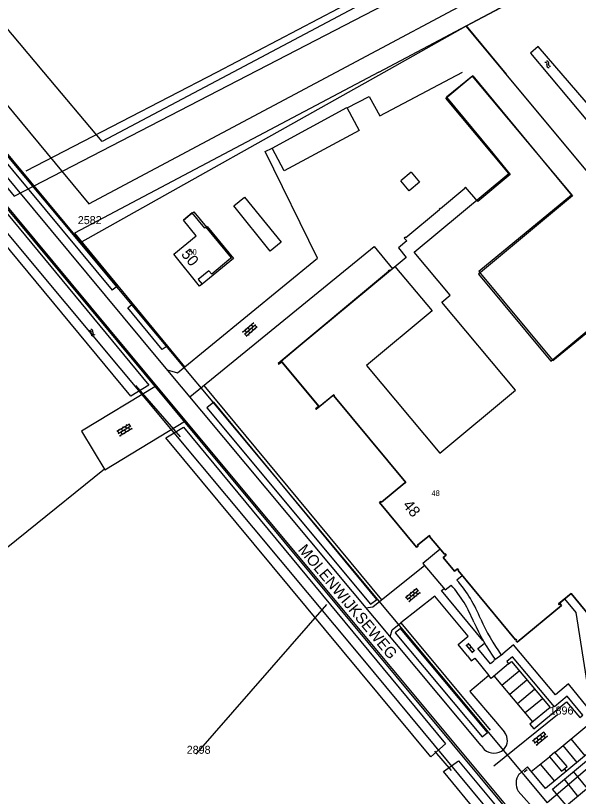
# Model space of a CAD drawing. Extents: x 148816 to 151297, y 399515 to 402500.
# Drawn here: x 149389.6 to 149516, y 401337.1 to 401512.7 of the extents above; entities that cross this region are included whole.
import ezdxf

# ---------------------------------------------------------------- set-up
doc = ezdxf.new("R2010")
doc.units = 0
for name, color, linetype in [('B01 Hoofdgebouw  [D] Norm', 7, 'Continuous'), ('B01 Hoofdgebouw  [T] Norm', 7, 'Continuous'), ('B01 hoofgebouw', 7, 'Continuous'), ('B02 Bijgebouw  [D] Norm', 7, 'Continuous'), ('G01 perceelsgrens', 7, 'Continuous'), ('G02 sectiegrens', 7, 'Continuous'), ('Q21 Lichtmast  Gem', 7, 'Continuous'), ('S02 Open verharding  Norm', 7, 'Continuous'), ('S05 Water  Norm', 7, 'Continuous'), ('T01 Muur  [D] Gem', 7, 'Continuous'), ('T04 Haag heg  [D] Gem', 7, 'Continuous'), ('T09 Insteek water  [D] Norm', 7, 'Continuous'), ('T09 Insteek water  [T] Norm', 7, 'Continuous'), ('V00 Kant verharding algemeen  [D] Norm', 7, 'Continuous'), ('V00 Kant verharding algemeen  [T] Norm', 7, 'Continuous'), ('V00 Kant verharding algemeen secundair  [D] Gem', 7, 'Continuous'), ('V00 Kant verharding algemeen secundair  [T] Norm', 7, 'Continuous'), ('V06 Kant onverhard  [D] Norm', 7, 'Continuous'), ('W10 Duiker  [T] Gem', 7, 'Continuous'), ('Z01 perceelnummer', 7, 'Continuous'), ('Z02 huisnummer', 7, 'Continuous'), ('Z02 Huisnummer  [Tekst] Norm', 7, 'Continuous'), ('Z06 straatnaam', 7, 'Continuous')]:
    doc.layers.add(name, color=color, linetype=linetype)

msp = doc.modelspace()

# ---------------------------------------------------------------- linework, layer by layer
at = {"layer": 'B01 Hoofdgebouw  [D] Norm'}
for p, q in [((149492.29, 401499.17), (149514.46, 401472.34)), ((149514.46, 401472.34), (149493.69, 401455.18)), ((149429.28, 401468.32), (149427.29, 401466.68)), ((149432.1, 401464.9), (149429.28, 401468.32)), ((149432.39, 401465.13), (149432.1, 401464.9)), ((149438.12, 401458.2), (149432.39, 401465.13)), ((149438.12, 401458.2), (149437.53, 401457.74)), ((149493.69, 401455.18), (149510.28, 401435.1)), ((149510.28, 401435.1), (149531.38, 401452.53))]:
    msp.add_line(p, q, dxfattribs=at)
at = {"layer": 'B01 Hoofdgebouw  [T] Norm'}
for p, q in [((149430.16, 401463.2), (149427.29, 401466.68)), ((149425.11, 401459.02), (149430.16, 401463.2)), ((149430.94, 401451.85), (149425.11, 401459.02)), ((149437.53, 401457.74), (149433.69, 401454.54)), ((149433.04, 401455.32), (149430.64, 401453.32)), ((149433.69, 401454.54), (149433.04, 401455.32)), ((149430.64, 401453.32), (149431.48, 401452.28)), ((149431.48, 401452.28), (149430.94, 401451.85)), ((149460.86, 401427.26), (149460.87, 401427.25)), ((149460.87, 401427.25), (149461.09, 401427.42)), ((149461.21, 401427.27), (149461.06, 401427.15)), ((149461.06, 401427.15), (149477.28, 401407.67)), ((149461.09, 401427.42), (149461.21, 401427.27)), ((149477.06, 401407.65), (149471.82, 401403.27)), ((149477.14, 401407.55), (149477.06, 401407.65)), ((149477.28, 401407.67), (149477.14, 401407.55)), ((149471.68, 401403.44), (149471.35, 401403.16)), ((149471.35, 401403.16), (149479.7, 401393.13)), ((149471.82, 401403.27), (149471.68, 401403.44)), ((149479.88, 401393.58), (149482.58, 401395.78)), ((149482.7, 401395.63), (149482.56, 401395.51)), ((149482.56, 401395.51), (149485.96, 401391.54)), ((149482.58, 401395.78), (149482.7, 401395.63)), ((149479.7, 401393.13), (149480.03, 401393.4)), ((149480.03, 401393.4), (149479.88, 401393.58)), ((149485.96, 401391.54), (149486.08, 401391.64)), ((149486.08, 401391.64), (149486.32, 401391.36)), ((149486.32, 401391.36), (149485.65, 401390.79)), ((149485.65, 401390.79), (149488.2, 401387.71)), ((149488.2, 401387.71), (149488.88, 401388.27)), ((149488.88, 401388.27), (149489.11, 401387.99)), ((149489.11, 401387.99), (149489, 401387.89)), ((149489, 401387.89), (149501.94, 401372.33)), ((149502.25, 401371.79), (149512.22, 401380.06)), ((149511.6, 401380.34), (149511.75, 401380.46)), ((149511.72, 401380.19), (149511.6, 401380.34)), ((149511.75, 401380.46), (149511.71, 401380.51)), ((149511.96, 401380.39), (149511.72, 401380.19)), ((149512.22, 401380.06), (149511.96, 401380.39)), ((149501.94, 401372.33), (149502.07, 401372.44)), ((149502.19, 401372.29), (149501.98, 401372.11)), ((149501.98, 401372.11), (149502.25, 401371.79)), ((149502.07, 401372.44), (149502.19, 401372.29))]:
    msp.add_line(p, q, dxfattribs=at)
for points in [[(149496.17, 401482.59), (149500.72, 401476.97), (149493.41, 401470.87), (149490.71, 401474.11), (149490.46, 401473.9), (149490.53, 401473.83), (149485.05, 401469.25), (149484.97, 401469.34), (149484.73, 401469.14), (149484.85, 401468.98), (149477.3, 401462.71), (149477.18, 401462.86), (149476.93, 401462.66), (149477.46, 401462.02), (149475.59, 401460.45), (149477.38, 401458.3), (149473.74, 401455.27), (149473.59, 401455.45), (149473.33, 401455.22), (149473.41, 401455.12), (149448.56, 401434.42), (149448.68, 401434.27), (149449.38, 401434.86), (149457.7, 401424.88), (149457, 401424.29), (149457.12, 401424.15), (149460.86, 401427.26)], [(149511.71, 401380.51), (149514.42, 401382.75), (149519.69, 401376.37)]]:
    msp.add_lwpolyline(points, dxfattribs=at)
at = {"layer": 'B01 hoofgebouw'}
for points in [[(149468.45, 401434.04), (149484.94, 401414.27), (149501.91, 401428.42), (149485.38, 401448.27), (149487.21, 401449.79), (149479.14, 401459.49), (149500.39, 401477.17), (149486.25, 401494.16), (149492.18, 401499.1), (149514.7, 401472.13), (149493.6, 401454.51), (149509.88, 401435), (149530.99, 401452.63), (149539.1, 401442.92)], [(149437.53, 401457.74), (149433.69, 401454.54), (149433.04, 401455.32), (149430.64, 401453.32), (149431.48, 401452.28), (149430.94, 401451.85), (149425.11, 401459.02), (149430.16, 401463.2), (149427.29, 401466.68), (149428.83, 401467.95)], [(149428.83, 401467.95), (149429.62, 401468.6), (149432.48, 401465.1), (149432.65, 401465.24), (149438.52, 401458.06), (149431.48, 401452.28)], [(149453.1, 401438.2), (149473.34, 401455.06)], [(149473.34, 401455.06), (149474.83, 401456.3), (149483.16, 401446.3), (149468.45, 401434.04)], [(149519.69, 401376.37), (149514.42, 401382.75), (149511.56, 401380.38), (149511.72, 401380.19), (149511.96, 401380.39), (149512.22, 401380.06), (149502.25, 401371.79), (149501.98, 401372.11), (149502.19, 401372.29), (149502.07, 401372.44), (149501.94, 401372.33), (149489, 401387.89), (149489.11, 401387.99), (149488.88, 401388.27), (149488.2, 401387.71), (149485.65, 401390.79), (149486.32, 401391.36), (149486.08, 401391.64), (149485.96, 401391.54), (149482.56, 401395.51), (149482.7, 401395.63), (149482.58, 401395.78), (149479.88, 401393.58), (149480.03, 401393.4), (149479.7, 401393.13), (149471.35, 401403.16), (149471.68, 401403.44), (149471.82, 401403.27), (149477.06, 401407.65), (149477.14, 401407.55), (149477.28, 401407.67), (149461.06, 401427.15), (149461.21, 401427.27), (149461.09, 401427.42), (149457.82, 401424.73), (149449.26, 401435), (149453.1, 401438.2)]]:
    msp.add_lwpolyline(points, dxfattribs=at)
at = {"layer": 'B02 Bijgebouw  [D] Norm'}
msp.add_lwpolyline([(149492.29, 401499.17), (149486.41, 401494.33), (149496.17, 401482.59)], dxfattribs=at)
for points in [[(149447.2, 401482.9), (149464.03, 401492), (149466.79, 401486.89), (149449.96, 401477.79)], [(149441.04, 401471.88), (149449.27, 401461.72), (149446.82, 401459.73), (149438.59, 401469.9)]]:
    msp.add_lwpolyline(points, close=True, dxfattribs=at)
at = {"layer": 'G01 perceelsgrens'}
for points in [[(149449.25, 401746.66), (149731.81, 401893.62), (149774.76, 401684.94), (149764.42, 401679.4), (149766.6, 401674.18), (149438.48, 401500)], [(149395.94, 401500), (149268.13, 401652.47), (149345.3, 401692.6)], [(149461.62, 401500), (149567.91, 401556.71), (149569.34, 401557.47)], [(149490.78, 401510.31), (149572.6, 401553.74)], [(149472.42, 401500), (149490.78, 401510.31)], [(149490.78, 401510.31), (149499.35, 401500)], [(149357.5, 401500), (149394.81, 401455.23), (149467.2, 401368.39), (149544.17, 401275.59)], [(149371.93, 401500), (149403.99, 401461.58)], [(149381.45, 401500), (149406.03, 401470.34), (149461.62, 401500)], [(149438.48, 401500), (149409.04, 401484.37), (149395.94, 401500)], [(149403.99, 401461.58), (149472.42, 401500)], [(149499.35, 401500), (149583.36, 401398.96), (149509.05, 401335.66)], [(149403.99, 401461.58), (149509.05, 401335.66)]]:
    msp.add_lwpolyline(points, dxfattribs=at)
at = {"layer": 'G02 sectiegrens'}
msp.add_lwpolyline([(149362.11, 401500), (149569.01, 401251.03), (149595.6, 401219.79)], dxfattribs=at)
at = {"layer": 'Q21 Lichtmast  Gem'}
msp.add_lwpolyline([(149259.03, 401631.35), (149389.25, 401472.06), (149811.3, 401690.64), (150218.62, 401901.6), (150212.43, 402019.68), (150368.23, 402051.07), (150470.02, 401545.9), (150556.48, 401148.68)], dxfattribs=at)
at = {"layer": 'S02 Open verharding  Norm'}
for p, q in [((149443.08, 401443.6), (149440.6, 401441.41)), ((149443.47, 401443.15), (149441, 401440.96)), ((149443.87, 401442.7), (149441.4, 401440.51)), ((149442.24, 401442.06), (149441.84, 401442.5)), ((149442.22, 401442.84), (149442.12, 401442.95)), ((149442.99, 401442.72), (149442.59, 401443.17)), ((149443.01, 401441.94), (149442.61, 401442.39)), ((149442.96, 401443.5), (149442.87, 401443.61)), ((149443.76, 401442.6), (149443.36, 401443.05)), ((149440.72, 401441.51), (149440.62, 401441.62)), ((149441.09, 401441.84), (149441.49, 401441.39)), ((149441.51, 401440.61), (149441.11, 401441.06)), ((149441.47, 401442.17), (149441.37, 401442.29)), ((149442.26, 401441.27), (149441.86, 401441.72)), ((149441.89, 401440.94), (149441.99, 401440.83)), ((149442.64, 401441.61), (149442.74, 401441.49)), ((149443.39, 401442.27), (149443.48, 401442.16)), ((149412.34, 401419.21), (149415.17, 401420.92)), ((149412.65, 401418.7), (149415.48, 401420.4)), ((149412.9, 401419.55), (149412.82, 401419.67)), ((149412.96, 401418.18), (149415.79, 401419.89)), ((149413.33, 401419.8), (149413.64, 401419.29)), ((149413.75, 401420.06), (149413.68, 401420.19)), ((149414.07, 401419.55), (149414.38, 401419.04)), ((149414.18, 401420.32), (149414.49, 401419.81)), ((149414.61, 401420.58), (149414.53, 401420.71)), ((149415.23, 401419.55), (149414.92, 401420.07)), ((149415.04, 401420.84), (149415.35, 401420.33)), ((149415.66, 401419.81), (149415.74, 401419.68)), ((149412.47, 401419.29), (149412.78, 401418.77)), ((149413.09, 401418.26), (149413.17, 401418.13)), ((149413.21, 401419.03), (149413.52, 401418.52)), ((149413.95, 401418.78), (149414.03, 401418.65)), ((149414.8, 401419.3), (149414.88, 401419.17)), ((149477.16, 401381.82), (149479.71, 401383.91)), ((149477.54, 401381.36), (149480.1, 401383.45)), ((149477.92, 401380.89), (149480.48, 401382.99)), ((149478.44, 401382.87), (149478.34, 401382.98)), ((149478.83, 401383.18), (149479.21, 401382.72)), ((149479.21, 401383.5), (149479.12, 401383.62)), ((149479.97, 401382.57), (149479.59, 401383.04)), ((149479.6, 401383.82), (149479.98, 401383.35)), ((149480.36, 401382.89), (149480.46, 401382.77)), ((149477.28, 401381.92), (149477.66, 401381.45)), ((149477.67, 401382.23), (149477.57, 401382.35)), ((149478.04, 401380.99), (149478.14, 401380.87)), ((149478.05, 401382.55), (149478.43, 401382.09)), ((149478.05, 401381.77), (149478.43, 401381.3)), ((149478.81, 401381.62), (149478.91, 401381.51)), ((149478.82, 401382.4), (149479.2, 401381.94)), ((149479.59, 401382.26), (149479.68, 401382.14)), ((149490.77, 401371.16), (149492.24, 401369.39)), ((149490.87, 401371.04), (149491.33, 401371.43)), ((149491.19, 401370.66), (149491.07, 401370.56)), ((149491.23, 401371.54), (149492.7, 401369.77)), ((149491.97, 401370.66), (149491.51, 401370.28)), ((149491.76, 401371.14), (149491.65, 401371.04)), ((149492.4, 401370.37), (149492.29, 401370.27)), ((149491.83, 401369.89), (149491.71, 401369.8)), ((149492.15, 401369.51), (149492.61, 401369.89)), ((149505.76, 401349.55), (149508.31, 401351.64)), ((149506.14, 401349.08), (149508.69, 401351.18)), ((149507.81, 401351.23), (149507.72, 401351.34)), ((149508.2, 401351.55), (149508.58, 401351.08)), ((149505.88, 401349.64), (149506.26, 401349.18)), ((149506.27, 401349.96), (149506.17, 401350.08)), ((149506.52, 401348.62), (149509.08, 401350.71)), ((149506.65, 401350.28), (149507.03, 401349.81)), ((149506.65, 401349.5), (149507.03, 401349.03)), ((149507.04, 401350.59), (149506.94, 401350.71)), ((149507.41, 401349.35), (149507.51, 401349.23)), ((149507.42, 401350.91), (149507.81, 401350.45)), ((149507.42, 401350.13), (149507.8, 401349.67)), ((149508.57, 401350.3), (149508.19, 401350.76)), ((149508.19, 401349.98), (149508.28, 401349.87)), ((149508.96, 401350.62), (149509.05, 401350.5)), ((149506.64, 401348.71), (149506.74, 401348.6))]:
    msp.add_line(p, q, dxfattribs=at)
at = {"layer": 'S05 Water  Norm'}
for centre, start, end in [((149508.59, 401501.77), 336.73, 100.585), ((149508.94, 401502.06), 336.73, 100.585), ((149509.37, 401501.44), 156.73, 280.585), ((149509.72, 401501.72), 156.73, 280.585), ((149406.21, 401441.39), 337.5046, 101.3597), ((149406.55, 401441.68), 337.5046, 101.3597), ((149406.99, 401441.07), 157.5046, 281.3597), ((149407.34, 401441.35), 157.5046, 281.3597)]:
    msp.add_arc(centre, 0.425, start, end, dxfattribs=at)
at = {"layer": 'T01 Muur  [D] Gem'}
for p, q in [((149484.98, 401392.73), (149481.1, 401389.5)), ((149481.1, 401389.5), (149486.11, 401383.52)), ((149489.96, 401386.73), (149488.76, 401385.73)), ((149486.11, 401383.52), (149487.47, 401384.62)), ((149499.04, 401369.09), (149497.01, 401367.66))]:
    msp.add_line(p, q, dxfattribs=at)
for centre, radius, start, end in [((149465.08, 401365.34), 29.55, 21.7755, 40.7394), ((149465.08, 401365.34), 31.25, 21.8401, 40.7394), ((149537.44, 401396.39), 49.2, 204.0961, 215.4022), ((149537.44, 401396.39), 47.5, 204.1367, 215.405)]:
    msp.add_arc(centre, radius, start, end, dxfattribs=at)
at = {"layer": 'T04 Haag heg  [D] Gem'}
for p, q in [((149471.17, 401500), (149499.57, 401515.02)), ((149490.8, 401510.38), (149499.8, 401499.51)), ((149431.86, 401429.53), (149471.78, 401381.29)), ((149476.15, 401376.14), (149496.18, 401351.96))]:
    msp.add_line(p, q, dxfattribs=at)
msp.add_lwpolyline([(149471.17, 401500), (149402.84, 401463.76), (149427.57, 401433.72)], dxfattribs=at)
at = {"layer": 'T09 Insteek water  [D] Norm'}
msp.add_lwpolyline([(149537.49, 401470.35), (149507.03, 401505.72), (149505.25, 401504.22), (149535.16, 401468.57)], dxfattribs=at)
at = {"layer": 'T09 Insteek water  [T] Norm'}
for p, q in [((149434.83, 401500), (149500.03, 401534.3)), ((149391.93, 401477.78), (149434.83, 401500)), ((149434.14, 401425.79), (149432.53, 401424.45)), ((149470.72, 401381.35), (149434.14, 401425.79)), ((149474.85, 401373.84), (149494.4, 401350.48)), ((149494.4, 401350.48), (149495.61, 401351.45)), ((149482.87, 401345.96), (149486.15, 401348.88)), ((149485.76, 401342.65), (149489.09, 401345.11)), ((149489.09, 401345.11), (149568.64, 401250)), ((149562.46, 401250), (149485.76, 401342.65))]:
    msp.add_line(p, q, dxfattribs=at)
for points in [[(149412.52, 401451.86), (149326.06, 401555.96), (149324.9, 401555), (149411.32, 401450.91)], [(149412.52, 401451.86), (149411.32, 401450.91)], [(149432.53, 401424.45), (149469.35, 401380.36), (149470.72, 401381.35)], [(149495.61, 401351.45), (149476.08, 401374.88), (149474.85, 401373.84)]]:
    msp.add_lwpolyline(points, dxfattribs=at)
for points in [[(149419.53, 401429.58), (149415.5, 401427.14), (149372.84, 401478.55), (149376.49, 401481.71)], [(149415.74, 401447.75), (149423.65, 401438.32), (149422.54, 401437.57), (149414.8, 401446.97)], [(149423.34, 401417.7), (149427.33, 401420.13), (149486.15, 401348.88), (149482.87, 401345.96)]]:
    msp.add_lwpolyline(points, close=True, dxfattribs=at)
at = {"layer": 'V00 Kant verharding algemeen  [D] Norm'}
msp.add_line((149471.78, 401381.29), (149481.48, 401389.04), dxfattribs=at)
for points in [[(149421.24, 401429.45), (149404.38, 401419.25), (149409.65, 401410.54), (149427.79, 401421.58)], [(149494.6, 401372.18), (149485.3, 401383.36), (149485.85, 401383.82)], [(149491.09, 401368.7), (149489.03, 401371.27), (149491.3, 401373.09), (149483.8, 401382.11), (149476.15, 401376.14)]]:
    msp.add_lwpolyline(points, dxfattribs=at)
at = {"layer": 'V00 Kant verharding algemeen  [T] Norm'}
for p, q in [((149419, 401432.13), (149362.56, 401500)), ((149421.91, 401435.14), (149368.01, 401500)), ((149478.44, 401477.46), (149476.17, 401475.52)), ((149494.17, 401348.53), (149421.91, 401435.14)), ((149570.75, 401250), (149419, 401432.13)), ((149494.17, 401348.53), (149494.87, 401347.63)), ((149503.85, 401342.59), (149504.52, 401343.15)), ((149502.47, 401338.27), (149506.96, 401333.34))]:
    msp.add_line(p, q, dxfattribs=at)
for points in [[(149464.07, 401491.99), (149469.04, 401494.51), (149471.46, 401490.17), (149490, 401500)], [(149423.65, 401433.06), (149425.93, 401432.37), (149457.41, 401458.14), (149445.7, 401482.13), (149447.2, 401482.9)], [(149478.44, 401477.46), (149480.32, 401475.26), (149478.05, 401473.32), (149476.17, 401475.52)], [(149428.71, 401426.99), (149470.12, 401460.78), (149474.26, 401455.71)], [(149468.31, 401379.53), (149469.87, 401379.72), (149471.78, 401381.29)], [(149512.91, 401381.5), (149515.46, 401378.42), (149519, 401356.05), (149513.78, 401362.38), (149510.9, 401359.95), (149501.48, 401371.2), (149499.04, 401369.13)], [(149473.78, 401372.97), (149474.17, 401374.52), (149476.15, 401376.14)], [(149497.03, 401367.5), (149496.32, 401366.9), (149493.48, 401370.38), (149494.87, 401371.51)], [(149491.09, 401368.7), (149491.97, 401367.6), (149492.74, 401368.21), (149495.91, 401364.27), (149491.67, 401360.71), (149497.4, 401353.91), (149499.44, 401351.51)], [(149513.4, 401358.38), (149516.37, 401354.82), (149517.05, 401355.39), (149513.54, 401359.64), (149510.66, 401357.21), (149501.22, 401368.48), (149499.93, 401367.44), (149500.34, 401366.93), (149500.98, 401367.44), (149509.68, 401357.07), (149505.15, 401353.33), (149506.02, 401352.3), (149508.76, 401354.54), (149513.4, 401358.38)], [(149510.93, 401333.24), (149513.28, 401335.09), (149510.19, 401338.73), (149521.88, 401348.44), (149523.28, 401346.67), (149518.57, 401353.59), (149517.87, 401353), (149521.04, 401349.14), (149516.53, 401345.4), (149508.65, 401338.9), (149504.62, 401343.72), (149502.65, 401342.05)], [(149510.78, 401347.06), (149509.53, 401346.02), (149512.23, 401342.76), (149513.48, 401343.8), (149510.78, 401347.06)]]:
    msp.add_lwpolyline(points, dxfattribs=at)
for centre, radius, start, end in [((149497.21, 401349.68), 2.88, 315.1443, 39.2761), ((149497.05, 401350.13), 3.32, 229.0127, 311.6155), ((149505.67, 401340.02), 3.64, 146.0625, 208.6031)]:
    msp.add_arc(centre, radius, start, end, dxfattribs=at)
at = {"layer": 'V00 Kant verharding algemeen secundair  [D] Gem'}
for p, q in [((149498.87, 401362.14), (149502.74, 401365.34)), ((149500.6, 401360.07), (149504.48, 401363.27)), ((149502.33, 401358), (149506.21, 401361.2)), ((149504.06, 401355.92), (149507.94, 401359.14)), ((149514.35, 401350), (149517.5, 401346.2)), ((149512.57, 401348.53), (149515.72, 401344.73)), ((149507.48, 401344.37), (149510.64, 401340.54)), ((149512.86, 401343.28), (149513.31, 401342.74)), ((149518.1, 401338.9), (149514.95, 401342.69)), ((149515.94, 401337.11), (149512.89, 401340.98))]:
    msp.add_line(p, q, dxfattribs=at)
at = {"layer": 'V00 Kant verharding algemeen secundair  [T] Norm'}
for points in [[(149500.34, 401366.93), (149496.44, 401363.63), (149495.91, 401364.27)], [(149505.78, 401353.85), (149497.14, 401364.21)], [(149510.8, 401347.07), (149517.92, 401352.95)], [(149505.45, 401342.72), (149509.52, 401346.02)], [(149524.98, 401344.6), (149513.36, 401334.98), (149513.27, 401335.05)]]:
    msp.add_lwpolyline(points, dxfattribs=at)
at = {"layer": 'V06 Kant onverhard  [D] Norm'}
msp.add_lwpolyline([(149409.56, 401410.69), (149374.56, 401382.48), (149365.76, 401393.36)], dxfattribs=at)
at = {"layer": 'W10 Duiker  [T] Gem'}
for p, q in [((149416.55, 401429.51), (149426.6, 401417.93)), ((149483.74, 401347.24), (149487.45, 401342.89))]:
    msp.add_line(p, q, dxfattribs=at)
at = {"layer": 'Z01 perceelnummer'}
for points in [[(149430.15, 401346.58), (149459.52, 401380.22)], [(149511.34, 401355.4), (149497.02, 401343.92)]]:
    msp.add_lwpolyline(points, dxfattribs=at)

# ---------------------------------------------------------------- texts
for s, p in [('2582', (149403.57, 401465.8)), ('1896', (149509.57, 401355.5)), ('2898', (149428.04, 401346.67))]:
    msp.add_text(s, height=1.8, dxfattribs=at).set_placement(p)
at = {"layer": 'Z02 huisnummer'}
for s, rotation, p in [('50', 309.1161, (149426.66, 401458.98)), ('48', 309.7249, (149476.45, 401402.52))]:
    msp.add_text(s, height=2.5, rotation=rotation, dxfattribs=at).set_placement(p)
at = {"layer": 'Z02 Huisnummer  [Tekst] Norm'}
for s, p in [('50', (149428.42, 401458.91)), ('48', (149483.04, 401404.66))]:
    msp.add_text(s, height=1.25, dxfattribs=at).set_placement(p)
at = {"layer": 'Z06 straatnaam'}
msp.add_text('MOLENWIJKSEWEG', height=2.5, rotation=309.9303, dxfattribs=at).set_placement((149452.92, 401392.5))

doc.saveas('drawing.dxf')
